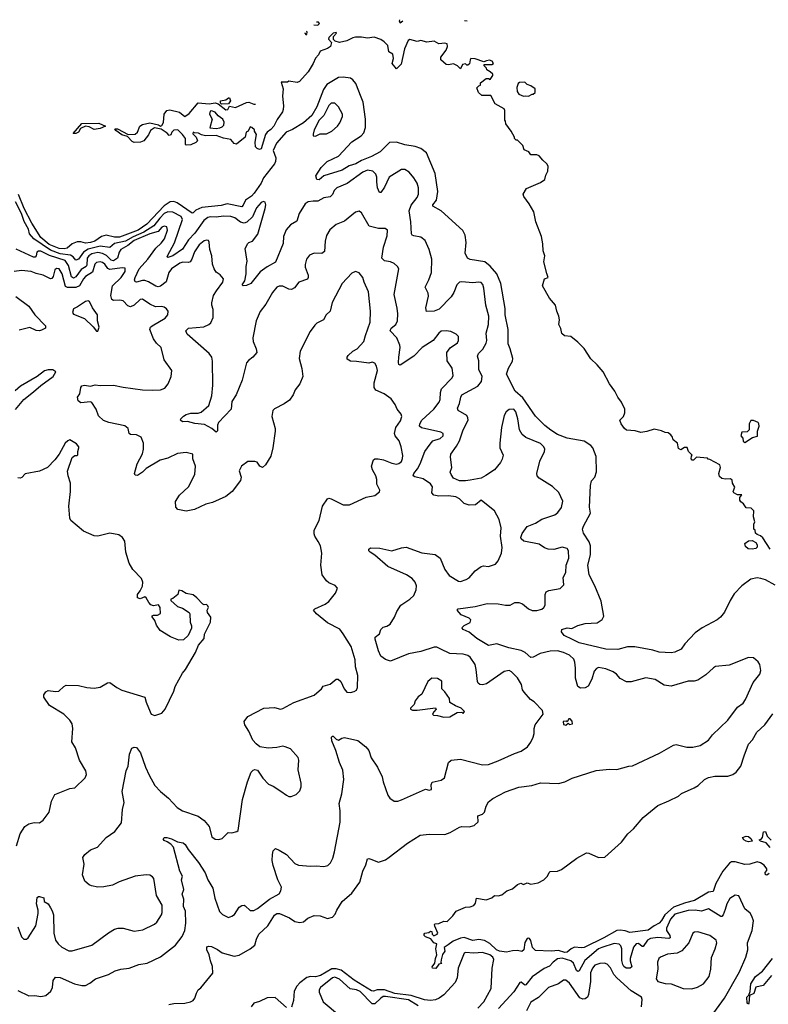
# Model space of a CAD drawing. Extents: x 2086813 to 2278017, y 548126 to 753336.
# Tile 445 of 461: x 2237240 to 2243428, y 713596 to 721736. Entities that reach past the tile are written whole.
import ezdxf

# ---------------------------------------------------------------- set-up
doc = ezdxf.new("R2010")
doc.units = 0

msp = doc.modelspace()

# ---------------------------------------------------------------- linework, layer by layer
at = {"layer": '0CON10XD'}
for points in [[(2239672.5, 721694.7), (2239705, 721691.2), (2239717.5, 721705), (2239710, 721715), (2239692.8, 721715)], [(2240378.5, 721736.1), (2240377.5, 721725), (2240385, 721710), (2240406.6, 721725.9)], [(2240917, 721728.1), (2240938.5, 721726.8)], [(2243445, 717357.5), (2243383, 717453), (2243365, 717470), (2243335, 717480), (2243321.7, 717491.7), (2243320, 717515), (2243310, 717525), (2243310, 717565), (2243316.7, 717585), (2243306.7, 717625), (2243310, 717675), (2243287, 717697), (2243245, 717700), (2243223, 717733), (2243200.7, 717750.7), (2243192.5, 717765), (2243192.5, 717785), (2243208.3, 717808.3), (2243175, 717806.7), (2243142.5, 717825), (2243137.5, 717835), (2243151.7, 717871.7), (2243133, 717903), (2243128.3, 717928.3), (2243115, 717940), (2243075, 717937.5), (2243043, 717943), (2243025, 717960), (2243020, 717985), (2243032.5, 718035), (2243027.5, 718055), (2242945, 718100), (2242931.7, 718101.7), (2242925, 718110), (2242835, 718120), (2242810, 718095), (2242800, 718095), (2242790, 718105), (2242793, 718127), (2242800, 718135), (2242770, 718165), (2242758.3, 718198.3), (2242735, 718200), (2242705, 718180), (2242685, 718190), (2242677.5, 718235), (2242641.7, 718261.7), (2242637.5, 718285), (2242622.5, 718305), (2242601.7, 718321.7), (2242575, 718322.5), (2242545.9, 718335.9), (2242485, 718351.2), (2242425, 718332), (2242375, 718324.2), (2242327.7, 718337.7), (2242255, 718343.8), (2242240, 718355), (2242211.2, 718395), (2242200, 718425), (2242230, 718455), (2242243, 718487), (2242241.2, 718515), (2242216, 718575), (2242184, 718615), (2242160, 718665), (2242116.8, 718726.8), (2242063.5, 718825), (2242015, 718883.5), (2241962.2, 718932.2), (2241905, 719018.6), (2241855, 719070), (2241795, 719116.7), (2241743, 719123), (2241722.3, 719142.3), (2241714.1, 719184.1), (2241696.7, 719215), (2241702, 719255), (2241697.5, 719285), (2241679.2, 719325), (2241668.1, 719375), (2241619.2, 719435), (2241561.2, 719535), (2241577.5, 719592.5), (2241607.5, 719605), (2241598.8, 719638.8), (2241573.1, 719735), (2241580.8, 719785), (2241568.1, 719825), (2241565.7, 719884.3), (2241553.8, 719945), (2241506.7, 720065), (2241488.8, 720148.8), (2241452.5, 720215), (2241407.5, 720275), (2241402.5, 720295), (2241429.3, 720340.7), (2241545, 720390), (2241580, 720415), (2241588.3, 720451.7), (2241607, 720483), (2241607.5, 720525), (2241597.5, 720545), (2241563.6, 720573.6), (2241535, 720610), (2241515, 720617.5), (2241465, 720620), (2241450, 720645), (2241410.7, 720660.7), (2241400, 720695), (2241355, 720740), (2241345, 720740), (2241330, 720755), (2241330, 720765), (2241302.5, 720815), (2241260, 720875), (2241257, 720897), (2241250, 720905), (2241250, 720985), (2241245, 721000), (2241171.7, 721041.7), (2241135, 721110), (2241060.7, 721110.7), (2241032.5, 721135), (2241018.3, 721171.7), (2241035, 721190), (2241050, 721195), (2241050, 721215), (2241095, 721250), (2241115, 721250), (2241128.3, 721241.7), (2241150, 721275), (2241150, 721285), (2241130, 721305), (2241101.7, 721321.7), (2241100, 721335), (2241080, 721355), (2241080, 721365), (2241143, 721367), (2241157.5, 721375), (2241145, 721392.5), (2241125, 721401.2), (2241100, 721395), (2241076.4, 721386.4), (2241005, 721413.8), (2240970, 721415), (2240962.5, 721405), (2240958.8, 721371.2), (2240945, 721360), (2240935, 721360), (2240925, 721370), (2240900, 721365), (2240885, 721330), (2240860, 721355), (2240825, 721370), (2240785, 721363.3), (2240765, 721366.7), (2240720, 721405), (2240720, 721425), (2240765.9, 721484.1), (2240776.7, 721515), (2240775, 721537.5), (2240755, 721543.3), (2240705, 721536.2), (2240665, 721558), (2240605, 721551.4), (2240555, 721563.3), (2240525, 721555.8), (2240465, 721572.3), (2240452.5, 721565), (2240420, 721495), (2240392.7, 721367.3), (2240355, 721331.2), (2240320, 721375), (2240330, 721415), (2240325, 721450), (2240291.7, 721471.7), (2240282.3, 721522.3), (2240253, 721553), (2240225, 721571.2), (2240170.7, 721590.7), (2240115, 721583.3), (2240065, 721591.8), (2240015, 721590.9), (2239995, 721587.1), (2239945, 721562.5), (2239885, 721548), (2239848.3, 721558.3), (2239833, 721573), (2239833, 721597), (2239860, 721625), (2239855, 721630), (2239830, 721625), (2239795, 721590), (2239792.5, 721575), (2239816.4, 721546.4), (2239810, 721515), (2239785, 721497.1), (2239724.1, 721475.9), (2239711.2, 721445), (2239685, 721416.7), (2239667.3, 721372.7), (2239623.6, 721306.4), (2239552.5, 721225), (2239535, 721216.7), (2239465, 721227.5), (2239455, 721220), (2239401.7, 721218.3), (2239416.7, 721165), (2239412, 721105), (2239421.4, 721025), (2239419.2, 720995), (2239412.9, 720975), (2239367.7, 720912.3), (2239340, 720855), (2239315, 720827.5), (2239285, 720807.5), (2239271.7, 720788.3), (2239235, 720667.5), (2239223, 720663), (2239201.7, 720671.7), (2239190, 720685), (2239187, 720723), (2239197, 720787), (2239180, 720815), (2239180, 720825), (2239160, 720845), (2239145, 720850), (2239130, 720815), (2239112.5, 720805), (2239102.5, 720765), (2239031.7, 720708.3), (2239011.7, 720711.7), (2238985, 720746.7), (2238925, 720757.1), (2238865, 720780), (2238775, 720776.7), (2238743.6, 720783.6)], [(2239597.5, 721628.5), (2239597.5, 721625), (2239605, 721612.5), (2239615, 721612.5), (2239616.2, 721635), (2239610.7, 721637.4)], [(2243485, 717062), (2243405.6, 717105.6), (2243365.8, 717115.8), (2243335, 717120.8), (2243285, 717110.8), (2243208.8, 717055), (2243145, 716988), (2243111.9, 716935), (2243065, 716836.7), (2243033.8, 716795), (2243006.7, 716775), (2242881.4, 716708.6), (2242825, 716668.1), (2242739.2, 716575), (2242707.6, 716532.4), (2242655, 716506), (2242625, 716502), (2242525, 716506.9), (2242473, 716523), (2242325, 716551.9), (2242265, 716551.5), (2242185, 716528.2), (2242085, 716533.1), (2241865, 716584.6), (2241810.5, 716610.5), (2241740, 716645), (2241717.5, 716675), (2241722.5, 716695), (2241765, 716708.6), (2241805, 716703.8), (2241855, 716727.5), (2241915, 716744.2), (2242015, 716750), (2242053.8, 716776.2), (2242068.1, 716805), (2242048.1, 716928.1), (2241995.4, 717055.4), (2241948.1, 717145), (2241936.7, 717225), (2241957.4, 717312.6), (2241958.2, 717385), (2241948.3, 717418.3), (2241901.1, 717491.1), (2241892.9, 717525), (2241900.6, 717549.4), (2241958.8, 717655), (2241950, 717705), (2241958, 717885), (2241966.1, 717923.9), (2241993.8, 717955), (2242007.7, 717997.7), (2242005.6, 718124.4), (2241977.3, 718195), (2241961.9, 718215), (2241905, 718250.4), (2241765, 718275.9), (2241685, 718307.2), (2241631.3, 718341.3), (2241579.9, 718379.9), (2241505, 718458), (2241400.3, 718610.3), (2241335, 718665.4), (2241265.4, 718804.6), (2241281.1, 718855), (2241315, 718913.3), (2241316.7, 718935), (2241294.3, 719015), (2241276.7, 719055), (2241279.1, 719175), (2241252.2, 719295), (2241252.5, 719347.5), (2241216.7, 719555), (2241185.2, 719635.2), (2241129.7, 719699.7), (2241085, 719735.4), (2240965, 719752.7), (2240942, 719765), (2240922.9, 719805), (2240929.4, 719895), (2240921.4, 719955), (2240903.2, 719993.2), (2240724.5, 720154.5), (2240654.7, 720194.7), (2240655, 720205.8), (2240685.5, 720244.5), (2240695.4, 720314.6), (2240673.3, 720465), (2240602.5, 720635), (2240555, 720671.1), (2240508.5, 720688.5), (2240425, 720702.5), (2240355, 720722.5), (2240298.3, 720721.7), (2240220, 720645), (2240148.1, 720605), (2240065, 720572.6), (2240018.5, 720545), (2239962.6, 720527.4), (2239905, 720492.3), (2239754.6, 720445.4), (2239715, 720413.1), (2239696.2, 720416.2), (2239686.7, 720445), (2239733.1, 720515), (2239782.9, 720565), (2239875, 720609.1), (2239985, 720727.5), (2240062.5, 720775), (2240085, 720802), (2240099.2, 720845), (2240098.2, 720915), (2240078.7, 721055), (2240062.7, 721095), (2240018, 721208), (2239995, 721239.4), (2239975, 721253.3), (2239915, 721261.5), (2239875, 721259.1), (2239778.7, 721201.3), (2239752.3, 721157.7), (2239695, 721015.4), (2239653.6, 720945), (2239585, 720883.9), (2239495, 720829.4), (2239441.8, 720805), (2239363.6, 720715), (2239335.8, 720655), (2239358.1, 720595), (2239355.5, 720565), (2239346.9, 720545), (2239255, 720427.8), (2239235.1, 720385), (2239178.4, 720301.5), (2239155, 720278.1), (2239105.3, 720245), (2239088.5, 720201.5), (2239075, 720187.7), (2238955, 720214.8), (2238905, 720199.6), (2238746.1, 720183.9), (2238697.4, 720162.6), (2238675, 720139.2), (2238665, 720136.7), (2238541, 720221), (2238515, 720231.7), (2238485, 720231), (2238432.9, 720197.1), (2238290.9, 720045), (2238218.8, 719995), (2238065, 719937.3), (2238025, 719937), (2237954.1, 719955.9), (2237915, 719944.7), (2237861.5, 719905), (2237825, 719893.1), (2237785, 719888.8), (2237745, 719899.6), (2237715, 719898.5), (2237675, 719883.6), (2237631.5, 719848.5), (2237607.6, 719842.4), (2237565, 719844.3), (2237485, 719877), (2237415, 719934), (2237341.4, 720055), (2237277.9, 720175), (2237230.1, 720290.1)], [(2241445, 721102.5), (2241475, 721120), (2241485, 721120), (2241500, 721135), (2241500, 721165), (2241465, 721190), (2241435, 721200), (2241415, 721220), (2241373, 721217), (2241361.7, 721208.3), (2241350, 721175), (2241353, 721143), (2241365, 721120), (2241405, 721102.5), (2241425, 721107.5), (2241445, 721102.5)], [(2238908.3, 721038.3), (2238900, 721045), (2238900, 721065), (2238945, 721072.5), (2238965, 721090), (2238975, 721090), (2238982.5, 721065), (2238965, 721040), (2238908.3, 721038.3)], [(2238743.6, 720783.6), (2238717, 720797), (2238685, 720800), (2238673, 720807), (2238671.7, 720791.7), (2238700, 720765), (2238710, 720735), (2238695, 720720), (2238655, 720702.5), (2238615, 720700), (2238610, 720705), (2238610, 720755), (2238587, 720787), (2238546.2, 720826.2), (2238515, 720822.5), (2238497.5, 720805), (2238490, 720785), (2238475, 720780), (2238458.3, 720798.3), (2238410.7, 720830.7), (2238355, 720841.2), (2238321.2, 720818.8), (2238304, 720785), (2238265, 720734), (2238237.7, 720722.3), (2238185, 720721.2), (2238168.8, 720728.8), (2238130, 720770), (2238085, 720784), (2238035, 720821.2), (2238027.5, 720835), (2238047.5, 720835), (2238136.7, 720786.7), (2238195, 720790.8), (2238213.3, 720805), (2238232.5, 720855), (2238255, 720870), (2238315, 720882.9), (2238387, 720867), (2238405, 720856.7), (2238415, 720860), (2238427.5, 720885), (2238433.8, 720955), (2238455, 720986.7), (2238480.7, 720990.7), (2238561.7, 720971.7), (2238605, 720936.7), (2238639.7, 720960.3), (2238715, 721050), (2238775, 721043.3), (2238805, 721040), (2238855, 721047.5), (2238881.7, 721041.7), (2238945, 720990), (2238960, 720995), (2238975, 721020), (2239025, 721011.2), (2239115, 721051.2), (2239135, 721054), (2239175, 721038), (2239190.3, 721038.5)], [(2239685, 720774.2), (2239725, 720792.5), (2239775, 720793.1), (2239821.2, 720815), (2239867.5, 720855), (2239887.4, 720882.6), (2239907.5, 720935), (2239908.1, 720955), (2239876.7, 721015), (2239845, 721045.8), (2239815, 721047.1), (2239795, 721027.1), (2239755.4, 720945), (2239714.2, 720905), (2239675, 720826.7), (2239665, 720790), (2239666.7, 720776.7), (2239685, 720774.2)], [(2238865, 720837.5), (2238895, 720842.5), (2238915, 720850), (2238928.8, 720865), (2238929.2, 720889.2), (2238918.8, 720915), (2238881.4, 720941.4), (2238855, 720971.2), (2238825, 720983.8), (2238815, 720980), (2238808.8, 720955), (2238830, 720915), (2238811.7, 720841.7), (2238865, 720837.5)], [(2237705, 720794.3), (2237682.5, 720795), (2237755, 720879.2), (2237895, 720880), (2237950, 720855), (2237905, 720836.2), (2237855, 720827.5), (2237815, 720851.4), (2237784.3, 720855.7), (2237742.9, 720837.1), (2237725.8, 720805), (2237705, 720794.3)], [(2240499.1, 719949.1), (2240484.6, 719954.6), (2240478.6, 719965), (2240473.8, 720066.2), (2240459, 720155), (2240477.2, 720202.8), (2240526.9, 720265), (2240536.2, 720295), (2240537.9, 720345), (2240524.5, 720385), (2240499.2, 720429.2), (2240459.2, 720475), (2240425, 720498.9), (2240395, 720496.7), (2240295.6, 720435), (2240255, 720350.6), (2240225, 720306.2), (2240215, 720306.2), (2240197.8, 720345), (2240191.1, 720395), (2240193.1, 720435), (2240185, 720458.6), (2240158, 720485), (2240115, 720491.3), (2240075.6, 720475), (2239948.2, 720381.8), (2239862.5, 720345), (2239840.8, 720325), (2239825, 720291.2), (2239807.1, 720272.9), (2239755, 720263.1), (2239705, 720236.5), (2239666.4, 720236.4), (2239625, 720229.5), (2239600, 720215), (2239548.9, 720135), (2239530, 720070), (2239479.1, 720040.9), (2239442.3, 719997.7), (2239422.1, 719945), (2239417.2, 719885), (2239355, 719730.8), (2239286.7, 719693.3), (2239228.9, 719651.1), (2239150, 719555), (2239115, 719538.8), (2239087, 719537), (2239080, 719545), (2239102.1, 719577.9), (2239113.1, 719635), (2239111.1, 719695), (2239120.7, 719740.7), (2239103.8, 719845), (2239125.8, 719885), (2239135.5, 719894.5), (2239165.4, 719904.6), (2239208.1, 719961.9), (2239268.9, 720175), (2239274.1, 720204.1), (2239268.3, 720228.3), (2239255, 720233.3), (2239235, 720225.8), (2239198.9, 720181.1), (2239164, 720106), (2239117.3, 720062.7), (2239095.8, 720054.2), (2239065, 720061.2), (2239018, 720098), (2238985, 720107.8), (2238925, 720112.5), (2238865, 720102.7), (2238815, 720106.2), (2238795, 720100.8), (2238762.7, 720075), (2238687.8, 719972.2), (2238634.2, 719915), (2238585, 719838.8), (2238505, 719784.7), (2238465, 719770.8), (2238458.8, 719775), (2238460.6, 719785), (2238519.7, 719890.3), (2238585.9, 720085), (2238575, 720108.2), (2238505, 720144.8), (2238465, 720147.5), (2238435, 720132.5), (2238397.1, 720095), (2238348.6, 720031.4), (2238265, 719979.5), (2238178.3, 719941.7), (2238115, 719904), (2238024.1, 719885.9), (2237985, 719851.8), (2237905, 719862.9), (2237805, 719837.6), (2237767, 719815), (2237725, 719755.4), (2237705, 719748.8), (2237681.4, 719775), (2237659, 719789), (2237575, 719800.8), (2237495, 719830.2), (2237356, 719925), (2237321.3, 719965), (2237311.7, 720005), (2237276.9, 720066.9), (2237255.9, 720135), (2237205, 720229.7)], [(2240125, 717357.5), (2240140.5, 717369.5), (2240216.8, 717366.8), (2240315, 717344.4), (2240395, 717370.8), (2240434.2, 717374.2), (2240565, 717328.1), (2240673.4, 717313.4), (2240714.5, 717284.5), (2240755, 717190), (2240790.9, 717140.9), (2240866.1, 717093.9), (2240885, 717092), (2240931.7, 717108.3), (2240955, 717121.2), (2241005, 717179.2), (2241054.3, 717215.7), (2241075, 717220), (2241115, 717216.2), (2241174.1, 717235.9), (2241195, 717262.5), (2241221.5, 717325), (2241227, 717373), (2241214.1, 717465), (2241218.8, 717535), (2241203.1, 717603.1), (2241165.8, 717675), (2241097.9, 717727.9), (2241055, 717763.8), (2241008.8, 717725), (2240955, 717722.5), (2240915, 717735.5), (2240875, 717774.6), (2240845, 717792.5), (2240785, 717799.7), (2240705, 717796.7), (2240664, 717804), (2240647.5, 717825), (2240651.5, 717875), (2240635, 717898.5), (2240575, 717938.9), (2240505.5, 717955.5), (2240492.5, 717965), (2240497.8, 717985), (2240527.4, 718022.6), (2240550.4, 718065), (2240590, 718165), (2240632.4, 718227.6), (2240656.5, 718253.5), (2240715, 718272.5), (2240741.2, 718295), (2240740, 718315), (2240722.5, 718325), (2240562.8, 718362.8), (2240545.7, 718375.7), (2240548.2, 718395), (2240565.4, 718425), (2240664.7, 718515), (2240707.7, 718575), (2240715.4, 718595), (2240717.8, 718655), (2240727.5, 718685), (2240814.4, 718775), (2240824.4, 718795), (2240815.5, 718855), (2240774.1, 718915), (2240770.5, 718985), (2240798, 719022), (2240858.6, 719065), (2240867.5, 719085), (2240867.7, 719117.7), (2240847.3, 719137.3), (2240805, 719159.2), (2240765, 719164), (2240725, 719160), (2240705, 719144), (2240657.4, 719082.6), (2240567.1, 719025), (2240497.1, 718952.9), (2240385, 718878.8), (2240374.4, 718884.4), (2240372.1, 718902.1), (2240372.9, 718945), (2240386.2, 719025), (2240383.6, 719045), (2240358.6, 719105), (2240303.3, 719165), (2240311.4, 719185), (2240348.9, 719215), (2240362.2, 719245), (2240366.9, 719305), (2240360.6, 719350.6), (2240335.5, 719465), (2240372.9, 719675), (2240364, 719695), (2240335, 719720), (2240305, 719734), (2240255, 719742), (2240234.4, 719764.4), (2240247.3, 719855), (2240278.1, 719948.1), (2240280, 719995), (2240260, 720010), (2240205, 720008.6), (2240129.1, 720029.1), (2240065, 720138.8), (2240045, 720154), (2240016.7, 720145), (2239925, 720071.4), (2239855, 720044), (2239805, 719998), (2239777.4, 719952.6), (2239765.5, 719904.5), (2239759.6, 719820.4), (2239736.6, 719803.4), (2239675, 719805.7), (2239635, 719788.8), (2239611.2, 719755), (2239599.2, 719710.8), (2239599.7, 719689.7), (2239625.6, 719625), (2239625.6, 719605), (2239618.7, 719591.3), (2239548.8, 719565), (2239510.6, 719519.4), (2239486.1, 719506.1), (2239465, 719508), (2239415, 719534), (2239385, 719532), (2239365, 719523.8), (2239330.3, 719479.7), (2239274.3, 719385), (2239226.7, 719323.3), (2239195.6, 719245), (2239167.8, 719105), (2239170, 719075), (2239195.7, 719015), (2239200, 718985), (2239166, 718945), (2239130.2, 718919.8), (2239115, 718898), (2239080, 718755), (2239030.4, 718635), (2238995, 718580), (2238987.8, 718515), (2238884, 718406), (2238875.5, 718385), (2238875.5, 718355.5), (2238873.9, 718336.1), (2238865, 718326.7), (2238827, 718357), (2238768.3, 718388.3), (2238687.6, 718397.6), (2238626.1, 718413.9), (2238585, 718412), (2238568.8, 718425), (2238571.2, 718435), (2238595, 718459.2), (2238615, 718470.6), (2238655, 718483.1), (2238715, 718481.9), (2238739.1, 718490.9), (2238802.9, 718545), (2238828.6, 718625), (2238836.1, 718713.9), (2238833.2, 718913.2), (2238827.1, 718945), (2238805.4, 718975.4), (2238625, 719136), (2238614.3, 719165), (2238635, 719185.5), (2238762.4, 719197.6), (2238802.5, 719215), (2238818.8, 719231.2), (2238838, 719275), (2238840.5, 719340.5), (2238829.2, 719375), (2238829.2, 719395), (2238841.4, 719455), (2238865.7, 719494.3), (2238919.2, 719565), (2238924.2, 719594.2), (2238897.8, 719627.8), (2238865, 719648.8), (2238848.6, 719675), (2238834.4, 719715), (2238828, 719785), (2238811.4, 719835), (2238807, 719897), (2238799.4, 719909.4), (2238785, 719914.2), (2238765, 719907.5), (2238724.5, 719875), (2238685, 719817.5), (2238662.7, 719755), (2238649.1, 719735), (2238635, 719728.9), (2238589.4, 719730.6), (2238565, 719724.3), (2238494.1, 719675), (2238473.5, 719645), (2238450.3, 719569.8), (2238405, 719532.1), (2238385, 719527.7), (2238365, 719532.5), (2238305, 719568.2), (2238275, 719578.7), (2238255, 719579.3), (2238206.5, 719566.5), (2238195, 719569.4), (2238190, 719585), (2238194.7, 719604.7), (2238226.9, 719675), (2238297.9, 719755), (2238365, 719847.7), (2238410.5, 719889.5), (2238436.9, 719925), (2238461.9, 719995), (2238455, 720024.4), (2238435, 720028.1), (2238415, 720019.5), (2238385, 719983.8), (2238315, 719967), (2238185, 719911.4), (2238135, 719870.2), (2238076.9, 719835), (2238063.3, 719815), (2238048.9, 719765), (2238015, 719741.6), (2237995, 719747.1), (2237956.3, 719786.4), (2237925, 719802.8), (2237885, 719810.1), (2237835, 719800.1), (2237811.9, 719785), (2237798.1, 719765), (2237794.1, 719705.9), (2237788.4, 719695), (2237748.8, 719671.2), (2237705, 719610), (2237685, 719598.4), (2237669.3, 719609.3), (2237643.9, 719705), (2237615, 719745.9), (2237487.1, 719787.1), (2237415, 719822.3), (2237395, 719822.5), (2237381.1, 719815), (2237375.4, 719785), (2237368.2, 719771.8), (2237355, 719772.5), (2237209.5, 719839.5)], [(2238472.5, 713595), (2238515, 713602.5), (2238605, 713605.7), (2238653.3, 713615), (2238675, 713628), (2238688.8, 713645), (2238701.2, 713688.8), (2238715.7, 713714.3), (2238738.2, 713731.8), (2238837.2, 713852.8), (2238835, 713907.5), (2238816.2, 713955), (2238805.5, 714005), (2238787.3, 714045), (2238788, 714072), (2238802.7, 714077.3), (2238825, 714072.7), (2238875, 714049.5), (2238915, 714022.2), (2239013.9, 713993.9), (2239055, 714002.5), (2239145.9, 714054.1), (2239184.5, 714085), (2239198.6, 714135), (2239217.8, 714175), (2239292.5, 714245), (2239345, 714332.9), (2239365, 714347.1), (2239386.7, 714345), (2239471.7, 714311.7), (2239515, 714280), (2239555, 714272.5), (2239585, 714278.8), (2239621.7, 714308.3), (2239675, 714331.2), (2239725, 714327.5), (2239785, 714304.3), (2239825, 714316.2), (2239848.3, 714341.7), (2239860.8, 714375), (2239905, 714446.7), (2239986.2, 714513.8), (2240050.8, 714605), (2240076.2, 714695), (2240102, 714748), (2240115, 714797.5), (2240125, 714801.2), (2240143.6, 714796.4), (2240205, 714771.2), (2240265, 714790), (2240295, 714811.2), (2240445, 714926.7), (2240550, 714995), (2240625, 715002), (2240755, 714998.8), (2240797.5, 715015), (2240875, 715061.2), (2240895, 715066.2), (2240955.9, 715064.1), (2240997.5, 715075), (2241029.2, 715105), (2241026.7, 715153.3), (2241065, 715166.7), (2241082.5, 715185), (2241096, 715235), (2241115, 715270), (2241151.7, 715298.3), (2241255, 715352), (2241365, 715390), (2241474.2, 715405.8), (2241545, 715426), (2241695, 715421.2), (2241745, 715436.2), (2241805.9, 715464.1), (2242005, 715527.8), (2242115, 715540), (2242175, 715537.5), (2242274.5, 715565.5), (2242305, 715567.1), (2242527.9, 715672.1), (2242645, 715737.5), (2242667.7, 715742.3), (2242755, 715722.5), (2242805, 715722.5), (2242865, 715736), (2242935, 715779.2), (2242967.3, 715822.7), (2243095, 715943.8), (2243175, 716052), (2243220, 716085), (2243240, 716115), (2243303.1, 716256.9), (2243357.1, 716325), (2243365.8, 716355), (2243357.5, 716405), (2243345, 716426.2), (2243305, 716460), (2243265, 716464), (2243105, 716400.6), (2242992.7, 716387.3), (2242975, 716378.8), (2242911.4, 716318.6), (2242845, 716274.4), (2242815, 716268.1), (2242765, 716268.6), (2242625, 716225.6), (2242566.7, 716235), (2242492.1, 716282.1), (2242415, 716294.4), (2242295, 716261.4), (2242255, 716261.9), (2242205, 716290), (2242172.9, 716325), (2242145, 716344.5), (2242085, 716368.2), (2242025, 716381.1), (2242007.2, 716372.8), (2241990.2, 716349.8), (2241968.5, 716285), (2241938.6, 716225), (2241915, 716211.1), (2241875, 716208.1), (2241853.7, 716223.7), (2241833.3, 716293.3), (2241833.8, 716373.8), (2241830.4, 716425), (2241819.9, 716449.9), (2241785, 716480.9), (2241735, 716505.4), (2241685, 716517.9), (2241624.6, 716515.4), (2241542.8, 716497.2), (2241485, 716464.3), (2241465, 716462.9), (2241418.6, 716505), (2241385, 716522.1), (2241283.1, 716543.1), (2241185, 716576.4), (2241115, 716561.4), (2241019.2, 716619.2), (2240955, 716672.5), (2240906.7, 716695), (2240897.5, 716705), (2240900, 716715), (2240915, 716728.8), (2240965, 716751.2), (2240968, 716775), (2240955, 716788), (2240890, 716815), (2240857.5, 716855), (2240863.8, 716866.2), (2241005, 716883.5), (2241105, 716910), (2241195, 716907.8), (2241255, 716896.7), (2241294.3, 716895.7), (2241332.7, 716917.3), (2241365, 716917.5), (2241397, 716907), (2241445, 716866), (2241475, 716852.5), (2241515, 716852.5), (2241555, 716862), (2241573.3, 716875), (2241583.8, 716895), (2241583.8, 716985), (2241593.3, 717005), (2241615, 717015.8), (2241707.1, 717032.9), (2241737, 717063), (2241731.9, 717125), (2241753.3, 717165), (2241758.5, 717225), (2241779.4, 717285), (2241777.1, 717345), (2241766, 717365), (2241725, 717374.2), (2241655, 717355.6), (2241608.3, 717358.3), (2241579.1, 717369.1), (2241535, 717400.8), (2241407.5, 717425), (2241386.2, 717445), (2241384, 717455), (2241392.6, 717487.4), (2241434.6, 717545.4), (2241505, 717573.5), (2241555, 717605.5), (2241665, 717641.1), (2241689.5, 717660.5), (2241717.9, 717702.1), (2241729.4, 717755), (2241697.2, 717827.2), (2241645, 717877.5), (2241533.3, 717945), (2241516.7, 717965), (2241516, 717985), (2241540, 718085), (2241578.1, 718165), (2241580, 718185), (2241573.3, 718205), (2241545, 718231.9), (2241422.7, 718282.7), (2241395, 718307.1), (2241372.7, 718345), (2241359.2, 718435), (2241340, 718495), (2241325, 718515.5), (2241285, 718513.5), (2241261.2, 718495), (2241245.3, 718464.7), (2241224.2, 718365), (2241207.8, 718235), (2241208.2, 718195), (2241235.5, 718135), (2241228.6, 718101.4), (2241215, 718075.8), (2241164.6, 718015.4), (2241093.4, 717966.6), (2241055, 717945.5), (2240965, 717928.1), (2240925, 717922.5), (2240875, 717924.6), (2240826.7, 717946.7), (2240805.8, 717975), (2240799.2, 717995), (2240812.5, 718035), (2240800.3, 718120.3), (2240802.9, 718145), (2240850.4, 718209.6), (2240875.2, 718254.8), (2240907.3, 718345), (2240946.7, 718425), (2240945.6, 718445), (2240935, 718462.5), (2240864, 718505), (2240858.1, 718525), (2240877, 718563), (2240886.5, 718615), (2240896.2, 718633.8), (2241026.7, 718705), (2241056.2, 718745), (2241062.5, 718785), (2241035.5, 718845), (2241035.8, 718915), (2241024.3, 718955), (2241031.9, 718975), (2241067.6, 719012.4), (2241096.9, 719063.1), (2241100.5, 719085), (2241095.5, 719145), (2241116.2, 719215), (2241116.8, 719285), (2241094.6, 719375), (2241077.4, 719517.4), (2241068, 719548), (2241054.4, 719564.4), (2241035, 719567.1), (2240985, 719559.5), (2240895, 719569.5), (2240875, 719566.7), (2240854.6, 719545), (2240830.1, 719479.9), (2240806.1, 719443.9), (2240708, 719342), (2240667, 719327), (2240604, 719324), (2240598.1, 719355), (2240620.3, 719450.3), (2240615.5, 719475.5), (2240591.5, 719525), (2240622.2, 719585), (2240643.5, 719645), (2240646.2, 719756.2), (2240625, 719836.7), (2240590.5, 719910.5), (2240556.8, 719936.8), (2240499.1, 719949.1)], [(2237223.3, 714235), (2237255, 714152.5), (2237275, 714133.8), (2237295, 714133.3), (2237310, 714145), (2237373.5, 714245), (2237392.2, 714345), (2237391.9, 714375), (2237379.2, 714425), (2237385, 714477.5), (2237395, 714486.7), (2237405, 714486.7), (2237440, 714475), (2237442.5, 714445), (2237475.7, 714425.7), (2237493.3, 714393.3), (2237509.1, 714369.1), (2237518.9, 714335), (2237521.8, 714185), (2237536.9, 714125), (2237557.5, 714095), (2237587.2, 714067.2), (2237645, 714036.9), (2237675, 714038.1), (2237836.2, 714083.8), (2237975, 714185.8), (2238024.4, 714215.6), (2238054.3, 714225.7), (2238095, 714224.2), (2238185, 714199.2), (2238257.7, 714212.3), (2238355, 714259.2), (2238375, 714274.3), (2238412.9, 714335), (2238418.6, 714355), (2238417.1, 714415), (2238370.6, 714495), (2238349.2, 714635), (2238338.9, 714648.9), (2238315, 714663.8), (2238285, 714666.2), (2238194.3, 714655.7), (2238062.6, 714607.4), (2238008.3, 714581.7), (2237935, 714567.1), (2237885, 714564.3), (2237833.9, 714573.9), (2237813.8, 714583.8), (2237777.5, 714615), (2237758.8, 714665), (2237772, 714755), (2237760.7, 714809.3), (2237777.5, 714835), (2237825.9, 714874.1), (2237882.5, 714895), (2237955.8, 714974.2), (2238026.2, 715025), (2238080.8, 715095), (2238088.6, 715205), (2238103.3, 715265), (2238086.2, 715356.2), (2238120, 715525), (2238135.7, 715565), (2238146.9, 715665), (2238167.1, 715712.9), (2238185, 715722.5), (2238205, 715717.5), (2238238.9, 715675), (2238281.1, 715555), (2238310.5, 715490.5), (2238358, 715405), (2238405, 715354.3), (2238471.2, 715301.2), (2238542.6, 715222.6), (2238585, 715195.7), (2238715, 715150.8), (2238764, 715115), (2238806, 715065), (2238829.1, 714979.1), (2238855, 714960), (2238885, 714958.8), (2238913.9, 714966.1), (2238963, 715017), (2238995, 715013.3), (2239035.9, 715024.1), (2239045, 715032.5), (2239082.2, 715287.8), (2239122, 715435), (2239153.3, 715515), (2239169.3, 715530.7), (2239185, 715536.7), (2239205, 715532.5), (2239248.8, 715465), (2239296.7, 715415), (2239335, 715398.8), (2239398.3, 715358.3), (2239445, 715323.8), (2239465, 715313.8), (2239485, 715313.3), (2239525, 715330), (2239555, 715360), (2239566.4, 715393.6), (2239566.7, 715425), (2239542, 715535), (2239548, 715615), (2239541.2, 715635), (2239477.9, 715707.9), (2239435.6, 715725.6), (2239415, 715730.8), (2239365, 715719.2), (2239295, 715714.4), (2239225.6, 715725.6), (2239195, 715748), (2239168.5, 715778.5), (2239134.2, 715855), (2239101.2, 715905), (2239096.2, 715935), (2239125.7, 715974.3), (2239257, 716043), (2239345, 716049.2), (2239395, 716035.8), (2239415, 716040.8), (2239505, 716090), (2239675, 716150.8), (2239735, 716203.8), (2239747.5, 716225), (2239806.6, 716243.4), (2239855, 716283.3), (2239873.3, 716283.3), (2239894, 716264), (2239922.5, 716205), (2239945, 716176.7), (2239975, 716174), (2240005, 716181.2), (2240025, 716192.5), (2240033.3, 716215), (2240034, 716315), (2240015.8, 716385), (2240014.3, 716444.3), (2239978.9, 716555), (2239915, 716658), (2239886.4, 716696.4), (2239785, 716749.5), (2239694.7, 716824.7), (2239670, 716855), (2239680, 716865), (2239765, 716902.9), (2239796.2, 716925), (2239851.2, 716995), (2239866.2, 717035), (2239848.3, 717058.3), (2239795, 717081.2), (2239775.8, 717095.8), (2239740, 717145), (2239730.6, 717225), (2239737.1, 717325), (2239725.8, 717385.8), (2239707.5, 717422.5), (2239678.6, 717465), (2239673.1, 717485), (2239675.6, 717515), (2239716.9, 717595), (2239744.2, 717715), (2239784.5, 717775.5), (2239795, 717780), (2239815, 717775.8), (2239915, 717726), (2239965, 717724), (2240105, 717788.8), (2240175, 717803.3), (2240215, 717832.5), (2240217.5, 717845), (2240193.3, 717895), (2240192.5, 717935), (2240184.2, 717965), (2240155.6, 718015), (2240146.9, 718045), (2240163.6, 718096.4), (2240175, 718106), (2240204.1, 718105.9), (2240246.3, 718096.3), (2240315, 718068.9), (2240355, 718061.9), (2240375, 718067.5), (2240395.4, 718084.6), (2240405, 718107.5), (2240406.4, 718133.6), (2240393.1, 718205), (2240377.1, 718255), (2240343.1, 718295), (2240337.3, 718315), (2240348.5, 718365), (2240389.2, 718420.8), (2240400, 718455), (2240393.9, 718473.9), (2240360, 718515), (2240342.5, 718555), (2240310.2, 718600.2), (2240252.9, 718642.9), (2240185, 718674.5), (2240170, 718695), (2240170.9, 718735), (2240196.7, 718835), (2240190.5, 718870.5), (2240175.9, 718895.9), (2240155, 718903.3), (2240125, 718897.1), (2240025, 718911.5), (2239975, 718912.5), (2239948.1, 718928.1), (2239945.7, 718945), (2239955, 718960.8), (2239994.3, 718995), (2240030, 719015), (2240085.6, 719075), (2240097.8, 719125), (2240138.1, 719235), (2240140.9, 719325), (2240124.2, 719485), (2240086.7, 719565), (2240075.5, 719605), (2240045, 719643.3), (2240015, 719653.8), (2239985, 719640), (2239905, 719553.8), (2239822.3, 719397.7), (2239806.2, 719325), (2239773.3, 719295), (2239752.5, 719255), (2239695, 719227.5), (2239679.5, 719210.5), (2239641.1, 719158.9), (2239558.5, 718995), (2239550, 718935), (2239572.1, 718852.1), (2239581.4, 718785), (2239555.7, 718725), (2239516, 718675), (2239500.8, 718635), (2239469.7, 718590.3), (2239425, 718559.2), (2239345, 718518.8), (2239331.2, 718505), (2239324, 718455), (2239352.5, 718355), (2239352.5, 718335), (2239333.8, 718195), (2239315, 718127.5), (2239271.2, 718055), (2239245.8, 718034.2), (2239225, 718043.8), (2239202.5, 718077.5), (2239185, 718084.4), (2239125, 718082.5), (2239073.8, 718045), (2239053.8, 718005), (2239070.8, 717955), (2239064, 717925), (2238995.3, 717834.7), (2238945, 717793.5), (2238835, 717745.5), (2238779.7, 717730.3), (2238685, 717687.1), (2238615, 717672.9), (2238546.2, 717686.2), (2238530, 717705), (2238527, 717753), (2238561.2, 717805), (2238636, 717875), (2238688, 717975), (2238694, 718045), (2238670, 718105), (2238670, 718145), (2238615, 718158), (2238545, 718150), (2238465, 718111.4), (2238400, 718095), (2238285.4, 718024.6), (2238255, 717995.8), (2238215, 717968), (2238195, 717970), (2238189.2, 717985), (2238210, 718065), (2238254.4, 718145.6), (2238264.5, 718185), (2238263.6, 718235), (2238245, 718284), (2238205, 718304.2), (2238155, 718306.2), (2238146.2, 718315), (2238136, 718355), (2238109.4, 718379.4), (2237977.2, 718407.2), (2237933.6, 718423.6), (2237890.4, 718460.4), (2237872.5, 718515), (2237835, 718572.5), (2237825, 718576.7), (2237745, 718568.8), (2237722, 718585), (2237718, 718615), (2237738.1, 718641.9), (2237746, 718695), (2237755, 718708), (2237775, 718714.2), (2237825, 718705.8), (2237865, 718717.1), (2237905, 718710.8), (2238015, 718715.6), (2238095, 718697.1), (2238255, 718676), (2238335, 718672), (2238405, 718676), (2238440.3, 718689.7), (2238468, 718725), (2238492.5, 718785), (2238497.5, 718835), (2238433.9, 718923.9), (2238410, 719025), (2238371.7, 719061.7), (2238345, 719098), (2238317.1, 719175), (2238322.5, 719195), (2238333.7, 719206.3), (2238441.2, 719268.8), (2238463.9, 719296.1), (2238466.2, 719325), (2238453.3, 719345), (2238435, 719358), (2238415, 719364), (2238362.6, 719362.6), (2238314.5, 719384.5), (2238255, 719425.8), (2238235, 719422.5), (2238185, 719375.5), (2238155, 719361.8), (2238135, 719370.6), (2238095, 719412.1), (2238068.1, 719418.1), (2238015.4, 719415.4), (2238002.2, 719422.2), (2237992.9, 719455), (2238006.5, 719535), (2238080, 719605), (2238113.1, 719655), (2238112, 719682), (2238086.7, 719683.3), (2237985, 719670.5), (2237969.7, 719679.7), (2237945, 719714.2), (2237925, 719728.9), (2237905, 719734.1), (2237875, 719728.9), (2237861.6, 719715), (2237841.9, 719648.1), (2237785, 719613.8), (2237768.3, 719595), (2237735.4, 719534.6), (2237705, 719521), (2237635, 719522.2), (2237619.8, 719529.8), (2237591.1, 719635), (2237565, 719677.5), (2237545, 719679.4), (2237530.9, 719669.1), (2237517.3, 719612.7), (2237505, 719595.6), (2237495, 719592.5), (2237435, 719625.3), (2237376.8, 719636.8), (2237335, 719654.5), (2237255, 719662.5), (2237195, 719654)], [(2237208.8, 719448.8), (2237315, 719368.6), (2237365.4, 719295), (2237452, 719205), (2237453.3, 719185), (2237421.5, 719168.5), (2237403.8, 719163.8), (2237377, 719167), (2237325, 719190), (2237235, 719168.1)], [(2237885, 719160), (2237896.7, 719195), (2237883.3, 719245), (2237882, 719295), (2237842.6, 719352.6), (2237817, 719407), (2237805, 719412), (2237785, 719407.5), (2237718.9, 719361.1), (2237684, 719346), (2237677.5, 719315), (2237685, 719302.5), (2237776.7, 719265), (2237846.4, 719196.4), (2237875, 719160), (2237885, 719160)], [(2237205, 718512.5), (2237274.1, 718595.9), (2237355, 718660), (2237415, 718712.5), (2237517.5, 718785), (2237537.5, 718825), (2237515, 718842.5), (2237475, 718842.5), (2237446.4, 718833.6), (2237385, 718787.5), (2237247.5, 718705), (2237202.3, 718667.7)], [(2243235, 718240), (2243298.3, 718281.7), (2243338.3, 718291.7), (2243340, 718335), (2243353.8, 718375), (2243351.2, 718395), (2243343.3, 718405), (2243305, 718421.2), (2243285, 718421.2), (2243268.8, 718395), (2243270, 718345), (2243255, 718330), (2243210, 718325), (2243200, 718295), (2243217, 718277), (2243221.7, 718251.7), (2243235, 718240)], [(2237213.3, 714905), (2237243.8, 715005), (2237283.3, 715065), (2237315, 715088.8), (2237358.3, 715098.3), (2237405, 715096.7), (2237435, 715116.7), (2237484, 715185), (2237503.8, 715275), (2237530.8, 715329.2), (2237655, 715380), (2237695.5, 715384.5), (2237782.3, 715467.7), (2237791.2, 715495), (2237786.2, 715525), (2237734.4, 715614.4), (2237702, 715715), (2237672, 715765), (2237680, 715875), (2237674.2, 715915), (2237655, 715946), (2237605, 715993.8), (2237486.1, 716066.1), (2237439.2, 716135), (2237440, 716155), (2237455, 716178), (2237475, 716190), (2237535, 716180.8), (2237564.1, 716185.9), (2237605, 716224.3), (2237625, 716232.9), (2237725, 716231.2), (2237795, 716214.4), (2237855, 716209.4), (2237905, 716216.9), (2237965, 716252.9), (2237985, 716255.8), (2238042, 716215), (2238083.9, 716193.9), (2238275.6, 716135.6), (2238285, 716092.5), (2238317.5, 716012.5), (2238327.5, 715995), (2238356.4, 715983.6), (2238415, 716002.5), (2238442.5, 716035), (2238513.3, 716185), (2238526.1, 716223.9), (2238585, 716332.5), (2238610, 716365), (2238692.5, 716505), (2238717.5, 716565), (2238765, 716620), (2238767.5, 716655), (2238816.2, 716755), (2238821.2, 716795), (2238793.3, 716835), (2238790, 716855), (2238800, 716875), (2238795, 716890), (2238785, 716900), (2238765, 716897.5), (2238755, 716902.5), (2238705, 716957.5), (2238675, 716980), (2238615, 716992.5), (2238580, 717015), (2238555, 717020), (2238546.4, 716983.6), (2238505, 716950), (2238490, 716945), (2238490, 716935), (2238543.9, 716883.9), (2238585, 716870), (2238640, 716835), (2238646.2, 716825), (2238650, 716755), (2238661.2, 716725), (2238660, 716705), (2238633.8, 716645), (2238595, 716610), (2238556, 716606), (2238487.5, 716635), (2238402.5, 716685), (2238370.3, 716730.3), (2238357.7, 716767.7), (2238335, 716800), (2238333.8, 716806.2), (2238345, 716812.5), (2238378.3, 716811.7), (2238403.6, 716826.4), (2238402.5, 716875), (2238388.3, 716898.3), (2238345, 716891.2), (2238325, 716898.8), (2238306.9, 716916.9), (2238285, 716957.5), (2238275, 716963.3), (2238235, 716948.8), (2238212.5, 716955), (2238213.3, 716985), (2238236.7, 717015), (2238255, 717052.5), (2238258.8, 717085), (2238246.2, 717115), (2238175, 717190), (2238144.1, 717244.1), (2238117.5, 717335), (2238108, 717425), (2238091.2, 717455), (2238058.3, 717478.3), (2237985, 717492), (2237885, 717466.2), (2237855, 717470), (2237768.6, 717508.6), (2237662.5, 717595), (2237653.3, 717615), (2237646.7, 717715), (2237660, 717835), (2237660, 717905), (2237640, 717965), (2237636.1, 718003.9), (2237673.9, 718116.1), (2237695, 718132.5), (2237715, 718132.5), (2237721.7, 718138.3), (2237720, 718165), (2237730, 718195), (2237730, 718205), (2237709.3, 718229.3), (2237655, 718262.5), (2237637.5, 718255), (2237616.7, 718235), (2237566.7, 718145), (2237531.7, 718098.3), (2237470, 718035), (2237405, 718003.3), (2237285, 717982.5), (2237257.7, 717952.3), (2237245, 717946.2), (2237225, 717948.8)], [(2243295, 717358.8), (2243262.3, 717362.3), (2243239.3, 717379.3), (2243233.3, 717405), (2243265, 717426.7), (2243295, 717430), (2243325, 717412.5), (2243337.5, 717395), (2243337.5, 717375), (2243325, 717364), (2243295, 717358.8)], [(2237225, 713710.6), (2237315, 713665.7), (2237365, 713669.5), (2237415, 713660.5), (2237455, 713669.2), (2237497.5, 713705), (2237510.6, 713735), (2237516.8, 713793.2), (2237535, 713821.2), (2237575, 713818.1), (2237692.5, 713765), (2237755, 713750.8), (2237785, 713752), (2237820.7, 713769.3), (2237866.7, 713805), (2237975, 713842.5), (2238028.9, 713871.1), (2238075, 713887.5), (2238145, 713893.1), (2238224.3, 713925.7), (2238295, 713936.9), (2238405, 713988.6), (2238527.5, 714085), (2238583, 714157), (2238604.5, 714205), (2238614.5, 714265.5), (2238610.8, 714365), (2238594.2, 714405), (2238595.8, 714465), (2238583.8, 714505), (2238595.5, 714545.5), (2238578.6, 714625), (2238586, 714655), (2238565, 714697.5), (2238511.4, 714895), (2238490, 714920), (2238458.2, 714938.2), (2238435, 714950.8), (2238426.7, 714965), (2238436, 714974), (2238455, 714975.7), (2238495, 714964.2), (2238545, 714939.5), (2238590.4, 714930.4), (2238608.2, 714918.2), (2238631.9, 714875), (2238719.1, 714769.1), (2238772.2, 714682.2), (2238794.6, 714625), (2238836.4, 714555), (2238853, 714473), (2238893, 714363), (2238917.7, 714337.7), (2238965, 714313.8), (2238995, 714323.8), (2239015, 714339.2), (2239055, 714397.5), (2239075, 714412.9), (2239095, 714415.6), (2239105, 714410), (2239145, 714372), (2239175, 714370.8), (2239205, 714387.1), (2239304, 714466), (2239385, 714510), (2239398.1, 714535), (2239404.2, 714565), (2239374.5, 714625), (2239335, 714742.5), (2239327.8, 714785), (2239330.8, 714835), (2239336.1, 714863.9), (2239355, 714883.3), (2239385, 714871.2), (2239445, 714833.1), (2239515, 714760), (2239545, 714746.2), (2239645, 714737.5), (2239691.7, 714741.7), (2239753.6, 714733.6), (2239785.9, 714744.1), (2239808.8, 714765), (2239828.6, 714805), (2239841.9, 714855), (2239888.7, 715101.3), (2239887.9, 715195), (2239880, 715255), (2239903, 715337), (2239920, 715455), (2239910.8, 715530.8), (2239883.1, 715595), (2239854.2, 715695), (2239821.2, 715775), (2239817, 715803), (2239825, 715812.5), (2239831.7, 715811.7), (2239855, 715787.5), (2239875, 715780), (2239902.5, 715795), (2239925, 715801.2), (2240035, 715777.1), (2240102.5, 715725), (2240125, 715693.3), (2240144.5, 715634.5), (2240197.1, 715555), (2240235.8, 715475), (2240243.8, 715435), (2240284.1, 715324.1), (2240300.5, 715300.5), (2240336.4, 715276.4), (2240365, 715276.2), (2240397.5, 715285), (2240595, 715373.8), (2240625.9, 715365.9), (2240645, 715372), (2240641.2, 715411.2), (2240648.9, 715431.1), (2240725, 715449.4), (2240751.7, 715468.3), (2240784, 715595), (2240807, 715613), (2240885, 715622.9), (2241065, 715575.8), (2241115, 715577.5), (2241195, 715608.1), (2241329.7, 715670.3), (2241385, 715688), (2241438, 715725), (2241466.6, 715763.4), (2241485.7, 715805), (2241492.9, 715835), (2241492, 715875), (2241501.2, 715905), (2241567.5, 715995), (2241562.5, 716025), (2241493.3, 716095), (2241463.3, 716115), (2241410, 716175), (2241397.5, 716195), (2241388.9, 716238.9), (2241354, 716295), (2241305, 716344.2), (2241285, 716354.2), (2241245, 716347.5), (2241098, 716245), (2241065, 716237.5), (2241045, 716240.5), (2241029.5, 716249.5), (2241023.2, 716263.2), (2241014, 716365), (2241004.1, 716404.1), (2240965, 716465.6), (2240945, 716480), (2240905, 716490.9), (2240795, 716496.4), (2240720.9, 716530.9), (2240687.4, 716547.4), (2240665, 716548.8), (2240555, 716511.6), (2240455, 716492.7), (2240305, 716432.9), (2240265, 716445.8), (2240225.8, 716475), (2240205, 716516.7), (2240178, 716615), (2240179.3, 716630.7), (2240215, 716657.5), (2240226.7, 716695), (2240245, 716712.5), (2240275, 716721.2), (2240301.7, 716738.3), (2240338, 716795), (2240356.6, 716843.4), (2240392, 716895), (2240466.2, 716945), (2240498.8, 716975), (2240518.3, 717021.7), (2240520.8, 717055), (2240509.2, 717085), (2240484, 717115), (2240438, 717145), (2240281.9, 717215), (2240175, 717310), (2240136.2, 717335), (2240126.2, 717345), (2240125, 717357.5)], [(2240745, 715970), (2240795, 715972.5), (2240855, 716007.5), (2240895, 716010), (2240905, 716000), (2240917, 716017), (2240890, 716045), (2240842.3, 716062.3), (2240795, 716090), (2240792.5, 716125), (2240755, 716180), (2240730, 716205), (2240728.3, 716268.3), (2240695, 716290), (2240648.3, 716291.7), (2240612.5, 716265), (2240565, 716160), (2240533.6, 716136.4), (2240510, 716105), (2240500, 716075), (2240470, 716045), (2240470, 716035), (2240487, 716027), (2240525, 716026.7), (2240676.4, 716046.4), (2240682.5, 716035), (2240662.5, 716015), (2240652.5, 715995), (2240660, 715985), (2240695, 715983.3), (2240745, 715970)], [(2240782, 714088), (2240750, 714065), (2240753.3, 714035), (2240735, 714007.5), (2240723.8, 713963.8), (2240722.5, 713942.5), (2240728.3, 713931.7), (2240705, 713926.7), (2240679.5, 713890.5), (2240653.3, 713895), (2240650, 713905), (2240672.5, 713935), (2240677.5, 713975), (2240689.2, 714005), (2240679.2, 714055), (2240687.5, 714095), (2240662.5, 714105), (2240638.3, 714138.3), (2240595, 714152.5), (2240583.9, 714163.9), (2240582.5, 714175), (2240590, 714185), (2240621.7, 714188.3), (2240635, 714200), (2240648.3, 714198.3), (2240650, 714175), (2240662.5, 714162.5), (2240690, 714175), (2240697.5, 714185), (2240673, 714243), (2240670, 714255), (2240675, 714260), (2240705, 714263.3), (2240745, 714283.3), (2240775, 714280), (2240821.7, 714328.3), (2240847.5, 714365), (2240925, 714398.8), (2240965, 714401.2), (2240995, 714413.3), (2241008.8, 714431.2), (2241016.2, 714473.8), (2241095, 714460), (2241143.6, 714476.4), (2241165, 714496.2), (2241195, 714493.8), (2241225, 714501.2), (2241265.9, 714534.1), (2241315, 714550), (2241353.9, 714586.1), (2241383.6, 714596.4), (2241405, 714586.7), (2241435, 714600), (2241465, 714590), (2241525, 714600), (2241572.5, 714625), (2241603.3, 714655), (2241617.5, 714685), (2241625, 714692.5), (2241685, 714696.2), (2241719.7, 714710.3), (2241845, 714804), (2241925, 714846.7), (2241945, 714846.2), (2242025, 714808.8), (2242078.3, 714811.7), (2242215, 714936.7), (2242265.8, 715004.2), (2242313.2, 715046.8), (2242395, 715138.8), (2242515, 715240), (2242605, 715276.7), (2242685, 715316.2), (2242710.3, 715339.7), (2242816.7, 715385), (2242848.8, 715405), (2242900, 715455), (2242935, 715470.8), (2242985, 715481.4), (2243095, 715482.5), (2243135.7, 715494.3), (2243163.8, 715515), (2243202, 715565), (2243229.4, 715650.6), (2243265.8, 715745), (2243296.7, 715783.3), (2243333.4, 715846.6), (2243400.8, 715905), (2243465, 715996.2)], [(2241755, 715902.5), (2241775, 715920), (2241785, 715910), (2241810, 715915), (2241806.7, 715936.7), (2241790, 715955), (2241780, 715955), (2241765, 715930), (2241757.5, 715937.5), (2241732.5, 715935), (2241735, 715910), (2241755, 715902.5)], [(2243265, 714937.8), (2243245, 714943.1), (2243224.7, 714954.7), (2243213.8, 714975), (2243245, 714985.5), (2243265, 714982.9), (2243287.1, 714965), (2243295, 714943.3), (2243265, 714937.8)], [(2243445, 714892), (2243409.9, 714929.9), (2243362.5, 714945), (2243352.5, 714955), (2243368.5, 714961.5), (2243380, 714975), (2243387.5, 715022.5), (2243405, 715023.8), (2243418.6, 714985), (2243452.4, 714952.4)], [(2243435, 714676.2), (2243415, 714663.8), (2243405, 714666.7), (2243403.1, 714685), (2243417.1, 714702.9), (2243416.9, 714715), (2243393.8, 714745), (2243365, 714766.5), (2243335, 714772.7), (2243275, 714755.5), (2243235, 714752.8), (2243155, 714774.6), (2243125.5, 714774.5), (2243108, 714762), (2243051.7, 714695), (2242995.7, 714595), (2242973.1, 714526.9), (2242935, 714522.6), (2242817.1, 714452.9), (2242745, 714434.4), (2242645, 714398.6), (2242572.4, 714335), (2242545, 714287.3), (2242525, 714265.4), (2242485.8, 714245), (2242435, 714207.3), (2242285, 714188.2), (2242245, 714202.7), (2242205, 714209.8), (2242175, 714204.8), (2242067.9, 714145), (2241905, 714066.5), (2241885, 714062.2), (2241825, 714066.9), (2241798, 714055), (2241765, 714027.8), (2241746.6, 714023.4), (2241695, 714041.4), (2241634.6, 714034.6), (2241505, 714040), (2241480, 714065), (2241465, 714122.5), (2241455, 714140), (2241445, 714143.3), (2241435, 714140), (2241414.4, 714105.6), (2241406.7, 714045), (2241391.7, 714031.7), (2241355, 714041.2), (2241315, 714038.8), (2241265, 714025.5), (2241206.7, 714035), (2241181.5, 714045), (2241127.7, 714097.7), (2241082.1, 714122.1), (2241035, 714130.5), (2240985, 714123.8), (2240915, 714146.9), (2240885, 714143.2), (2240822.2, 714117.8), (2240782, 714088)], [(2242955.6, 713494.4), (2243066.9, 713645), (2243189.2, 713865), (2243243.6, 713986.4), (2243259.4, 714045), (2243257.5, 714105), (2243295.5, 714205), (2243305.6, 714285), (2243293.2, 714323.2), (2243278.3, 714348.3), (2243235, 714383.8), (2243185, 714491.2), (2243155, 714498), (2243109.3, 714470.7), (2243084.7, 714425.3), (2243071.5, 714378.5), (2243054.8, 714335.2), (2243045, 714322.5), (2243035, 714320.4), (2242935, 714385.4), (2242875, 714365.9), (2242824.8, 714374.8), (2242765, 714372.2), (2242655, 714339.8), (2242619.8, 714300.2), (2242587.2, 714225), (2242587.8, 714205), (2242613.8, 714165), (2242616.1, 714143.9), (2242605, 714140.4), (2242515, 714149.3), (2242455, 714140.2), (2242430.6, 714125), (2242395, 714072.5), (2242385, 714072.2), (2242355, 714098.8), (2242335, 714095.4), (2242315, 714069.2), (2242287.2, 713975), (2242285.4, 713955), (2242300, 713905), (2242286.7, 713895), (2242254.3, 713895), (2242235, 713908.5), (2242226, 713925), (2242217.3, 713957.3), (2242217.1, 714055), (2242208.6, 714078.6), (2242195, 714093.1), (2242155, 714097.1), (2242053.4, 714066.6), (2242024.7, 714055), (2241912.5, 713957.5), (2241865, 713872.9), (2241855, 713865.7), (2241842.3, 713875), (2241817.5, 713935), (2241796.9, 713955), (2241725, 713976.8), (2241685, 713970.2), (2241650, 713945), (2241620, 713910), (2241575, 713892.7), (2241477.2, 713822.8), (2241425, 713755.7), (2241415, 713753.1), (2241385, 713778.6), (2241375, 713775.7), (2241325, 713697.5), (2241199.3, 713560.7)], [(2242795, 713723.1), (2242843, 713737), (2242893.8, 713765), (2242938.6, 713825), (2242953.3, 713885), (2242958.3, 713981.7), (2242988.5, 714055), (2243001.9, 714105), (2242996.2, 714126.2), (2242945, 714165.6), (2242845, 714195.6), (2242817.5, 714192.5), (2242805.8, 714184.2), (2242770.9, 714105), (2242713.4, 714036.6), (2242675, 714019.6), (2242595, 714008.9), (2242536.7, 713985), (2242524.3, 713975), (2242513.1, 713945), (2242514.4, 713885), (2242501.9, 713805), (2242513.8, 713785), (2242575, 713767.5), (2242625, 713764.3), (2242725, 713726.5), (2242795, 713723.1)], [(2241028.2, 713565), (2241077.8, 713615), (2241136.2, 713725), (2241146.9, 713893.1), (2241159.3, 713965), (2241151.8, 713985), (2241126.7, 714005), (2241065, 714024.7), (2240995, 714017.9), (2240925.5, 714024.5), (2240915, 714019.4), (2240863.4, 713895), (2240855.3, 713815), (2240838.7, 713775), (2240745, 713674.7), (2240706.7, 713645), (2240677.9, 713632.1), (2240635, 713625.8), (2240585, 713632.6), (2240475, 713668.2), (2240339.7, 713685), (2240255, 713714.6), (2240195.6, 713714.4), (2240165, 713703.6), (2240147.6, 713707.6), (2240006.1, 713795), (2239897.4, 713877.4), (2239855, 713888.6), (2239821.2, 713888.8), (2239727.5, 713832.5), (2239685, 713821.9), (2239645, 713825.5), (2239613.9, 713816.1), (2239555, 713773.9), (2239530, 713745), (2239507.6, 713705), (2239503.7, 713626.3), (2239487.5, 713572.5)], [(2242096.8, 713926.8), (2242075, 713936.7), (2242035, 713933.8), (2241995, 713917.9), (2241974, 713895), (2241958.9, 713855), (2241959.4, 713785), (2241942.6, 713677.4), (2241932.9, 713655), (2241915, 713641.3), (2241895, 713638.2), (2241869.6, 713649.6), (2241785, 713769.4), (2241755, 713795.6), (2241735, 713794.2), (2241695, 713764.4), (2241610, 713735), (2241527.6, 713652.4), (2241465, 713613.1), (2241429.6, 713540.4)], [(2242380, 713575), (2242386.7, 713635), (2242380, 713655), (2242295, 713706.5), (2242175.2, 713815.2), (2242152.6, 713842.6), (2242125, 713896.9), (2242096.8, 713926.8)], [(2243455, 713834), (2243385, 713750.6), (2243325, 713736), (2243308.6, 713685), (2243272.5, 713667.5), (2243267.5, 713605), (2243265, 713597.5), (2243254.4, 713605), (2243251.9, 713655), (2243267.5, 713672.5), (2243278, 713702), (2243284.7, 713765), (2243321.3, 713825), (2243379.7, 713870.3), (2243462.9, 713975)], [(2240533.3, 713583.3), (2240455, 713631.7), (2240265, 713661.4), (2240245, 713658.8), (2240225, 713647.6), (2240175, 713598.2), (2240155, 713598.7), (2240055, 713702.8), (2240025, 713716.2), (2239972.9, 713722.9), (2239885, 713804.6), (2239845, 713820.6), (2239825, 713815.6), (2239725.4, 713734.6), (2239714.4, 713715), (2239714.4, 713695), (2239748.1, 713615), (2239885, 713502)], [(2239445, 713568.9), (2239351.7, 713651.7), (2239285, 713649.6), (2239222.5, 713617.5), (2239176.4, 713605), (2239153.9, 713576.1)]]:
    msp.add_lwpolyline(points, dxfattribs=at)

doc.saveas('drawing.dxf')
